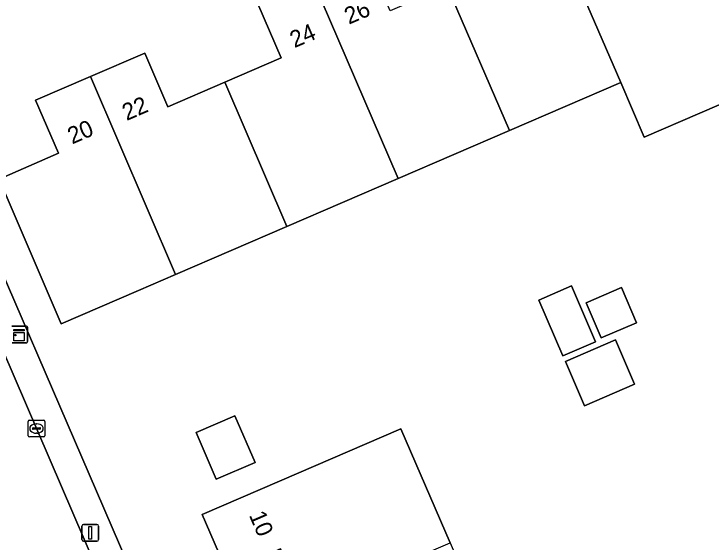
# Model space of a CAD drawing. Extents: x 157767 to 159172, y 387839 to 389425.
# Drawn here: x 158248.51 to 158289.92, y 388648.36 to 388679.73 of the extents above; entities that cross this region are included whole.
import ezdxf

# ---------------------------------------------------------------- set-up
doc = ezdxf.new("R2010")
doc.units = 0
for name, color, linetype in [('IMGEO_Erf', 7, 'Continuous'), ('IMGEO_Kast', 7, 'Continuous'), ('IMGEO_Kolk', 7, 'Continuous'), ('IMGEO_Lichtmast', 7, 'Continuous'), ('IMGEO_Pand', 7, 'Continuous'), ('IMGEO_Pand_nummerreeks', 7, 'Continuous'), ('IMGEO_Rijbaan_lokaal_open', 7, 'Continuous'), ('IMGEO_Voetpad_open', 7, 'Continuous')]:
    doc.layers.add(name, color=color, linetype=linetype)

msp = doc.modelspace()

# ---------------------------------------------------------------- linework, layer by layer
at = {"layer": 'IMGEO_Erf'}
for points in [[(158297.78, 388681.36), (158298.991, 388678.558), (158292.398, 388675.708), (158292.559, 388675.265), (158285.951, 388672.417), (158284.557, 388675.653), (158277.947, 388672.805), (158271.34, 388669.958), (158264.72, 388667.106), (158258.11, 388664.257), (158255.902, 388663.306), (158251.31, 388661.327), (158247.605, 388669.926), (158251.153, 388671.455), (158249.792, 388674.613), (158253.051, 388676.017), (158256.282, 388677.41), (158257.655, 388674.225), (158261.038, 388675.683), (158264.387, 388677.126), (158263.005, 388680.334)], [(158243.246, 388674.889), (158268.897, 388615.483)]]:
    msp.add_lwpolyline(points, dxfattribs=at)
for points in [[(158283.065, 388660.26), (158281.115, 388659.421), (158279.688, 388662.734), (158281.638, 388663.574)], [(158285.496, 388661.392), (158283.404, 388660.492), (158282.508, 388662.573), (158284.599, 388663.474)], [(158282.4, 388656.462), (158281.268, 388659.088), (158284.237, 388660.367), (158285.368, 388657.741)], [(158262.83, 388653.08), (158260.527, 388652.087), (158259.328, 388654.869), (158261.631, 388655.862)], [(158274.415, 388648.31), (158277.266, 388641.692), (158280.122, 388635.065), (158282.973, 388628.448), (158285.898, 388621.661), (158277.314, 388617.962), (158275.781, 388621.521), (158272.586, 388620.145), (158271.184, 388623.398), (158269.796, 388626.62), (158272.971, 388627.989), (158271.511, 388631.376), (158270.065, 388634.731), (158266.887, 388633.362), (158265.479, 388636.63), (158264.076, 388639.885), (158267.239, 388641.248), (158265.791, 388644.607), (158264.351, 388647.948), (158261.169, 388646.577), (158259.694, 388650), (158264.286, 388651.979), (158271.495, 388655.085)]]:
    msp.add_lwpolyline(points, close=True, dxfattribs=at)
at = {"layer": 'IMGEO_Kast'}
for p, q in [((158248.389, 388661.194), (158249.23, 388661.194)), ((158249.23, 388661.194), (158248.389, 388661.194)), ((158249.314, 388661.119), (158249.314, 388660.278)), ((158249.314, 388660.278), (158249.314, 388661.119)), ((158249.239, 388660.194), (158248.398, 388660.194)), ((158248.398, 388660.194), (158249.239, 388660.194))]:
    msp.add_line(p, q, dxfattribs=at)
for points in [[(158248.509, 388660.984), (158249.109, 388660.984), (158249.109, 388660.899), (158248.509, 388660.899), (158248.509, 388660.984)], [(158248.509, 388660.809), (158249.109, 388660.809), (158249.109, 388660.32), (158248.509, 388660.32), (158248.509, 388660.809)]]:
    msp.add_lwpolyline(points, dxfattribs=at)
msp.add_circle((158248.593, 388660.658), 0.0377, dxfattribs=at)
for centre, start, end in [((158249.236, 388661.116), 2.4484, 94.2845), ((158249.236, 388661.116), 2.4484, 94.2845), ((158249.236, 388660.272), 272.4484, 4.2845), ((158249.236, 388660.272), 272.4484, 4.2845)]:
    msp.add_arc(centre, 0.0779, start, end, dxfattribs=at)
at = {"layer": 'IMGEO_Kolk'}
for p, q in [((158249.346, 388654.677), (158249.346, 388655.529)), ((158249.421, 388655.603), (158250.273, 388655.603)), ((158250.347, 388655.529), (158250.347, 388654.677)), ((158249.605, 388655.097), (158249.605, 388655.109)), ((158249.648, 388655.146), (158250.046, 388655.146)), ((158249.834, 388655.383), (158249.859, 388655.383)), ((158250.089, 388655.109), (158250.089, 388655.097)), ((158250.043, 388655.06), (158249.645, 388655.06)), ((158249.857, 388654.823), (158249.832, 388654.823)), ((158250.273, 388654.603), (158249.421, 388654.603))]:
    msp.add_line(p, q, dxfattribs=at)
for points in [[(158249.346, 388654.677), (158249.346, 388655.529)], [(158249.421, 388655.603), (158250.273, 388655.603)], [(158250.347, 388655.529), (158250.347, 388654.677)], [(158250.273, 388654.603), (158249.421, 388654.603)]]:
    msp.add_lwpolyline(points, dxfattribs=at)
for centre, radius, start, end in [((158249.423, 388655.527), 0.0765, 91.552, 178.448), ((158249.423, 388655.527), 0.0765, 91.552, 178.448), ((158250.271, 388655.527), 0.0765, 1.552, 88.448), ((158250.271, 388655.527), 0.0765, 1.552, 88.448), ((158249.645, 388655.106), 0.0403, 85.8775, 175.7526), ((158249.642, 388655.096), 0.0366, 178.938, 274.7102), ((158250.046, 388655.103), 0.043, 264.8664, 352.4533), ((158250.05, 388655.108), 0.0386, 1.7309, 96.639), ((158249.423, 388654.679), 0.0765, 181.552, 268.448), ((158249.423, 388654.679), 0.0765, 181.552, 268.448), ((158250.271, 388654.679), 0.0765, 271.552, 358.448), ((158250.271, 388654.679), 0.0765, 271.552, 358.448)]:
    msp.add_arc(centre, radius, start, end, dxfattribs=at)
for centre, major_axis, ratio, start_param, end_param in [((158249.833, 388655.103), (-0.387, 0.002), 0.722429, 4.712389, 7.853982), ((158249.858, 388655.103), (-0.39, 0.002), 0.717154, 1.570796, 4.712389)]:
    msp.add_ellipse(centre, major_axis=major_axis, ratio=ratio, start_param=start_param, end_param=end_param, dxfattribs=at)
at = {"layer": 'IMGEO_Lichtmast'}
for p, q in [((158252.541, 388648.51), (158252.541, 388649.31)), ((158252.541, 388649.31), (158252.541, 388648.51)), ((158252.641, 388649.41), (158253.431, 388649.41)), ((158253.431, 388649.41), (158252.641, 388649.41)), ((158253.531, 388649.31), (158253.531, 388648.51)), ((158253.531, 388648.51), (158253.531, 388649.31)), ((158253.431, 388648.41), (158252.641, 388648.41)), ((158252.641, 388648.41), (158253.431, 388648.41))]:
    msp.add_line(p, q, dxfattribs=at)
msp.add_lwpolyline([(158252.961, 388649.285), (158253.111, 388649.285), (158253.111, 388648.535), (158252.961, 388648.535), (158252.961, 388649.285)], dxfattribs=at)
for centre, start, end in [((158252.641, 388649.31), 90, 180), ((158252.641, 388649.31), 90, 180), ((158253.431, 388649.31), 0, 90), ((158253.431, 388649.31), 360, 90), ((158252.641, 388648.51), 180, 270), ((158252.641, 388648.51), 180, 270), ((158253.431, 388648.51), 270, 0), ((158253.431, 388648.51), 270, 0)]:
    msp.add_arc(centre, 0.1, start, end, dxfattribs=at)
at = {"layer": 'IMGEO_Pand'}
for points in [[(158287.45, 388687.077), (158284.059, 388685.616), (158282.692, 388688.789), (158279.483, 388687.407), (158284.557, 388675.653), (158285.951, 388672.417), (158292.559, 388675.265), (158292.398, 388675.708), (158291.176, 388678.505)], [(158284.557, 388675.653), (158279.483, 388687.407), (158276.227, 388686.004), (158277.594, 388682.831), (158274.246, 388681.388), (158277.947, 388672.805)], [(158274.246, 388681.388), (158270.855, 388679.927), (158269.477, 388683.124), (158266.258, 388681.736), (158271.34, 388669.958), (158277.947, 388672.805)], [(158264.72, 388667.106), (158271.34, 388669.958), (158266.258, 388681.736), (158263.005, 388680.334), (158264.387, 388677.126), (158261.038, 388675.683)], [(158253.051, 388676.017), (158258.11, 388664.257), (158264.72, 388667.106), (158261.038, 388675.683), (158257.655, 388674.225), (158256.282, 388677.41)], [(158253.051, 388676.017), (158249.792, 388674.613), (158251.153, 388671.455), (158247.605, 388669.926), (158251.31, 388661.327), (158255.902, 388663.306), (158258.11, 388664.257)], [(158279.688, 388662.734), (158281.115, 388659.421), (158283.065, 388660.26), (158281.638, 388663.574)], [(158282.508, 388662.573), (158283.404, 388660.492), (158285.496, 388661.392), (158284.599, 388663.474)], [(158281.268, 388659.088), (158282.4, 388656.462), (158285.368, 388657.741), (158284.237, 388660.367)], [(158259.328, 388654.869), (158260.527, 388652.087), (158262.83, 388653.08), (158261.631, 388655.862)], [(158265.791, 388644.607), (158274.415, 388648.31), (158271.495, 388655.085), (158264.286, 388651.979), (158259.694, 388650), (158261.169, 388646.577), (158264.351, 388647.948)]]:
    msp.add_lwpolyline(points, close=True, dxfattribs=at)
at = {"layer": 'IMGEO_Rijbaan_lokaal_open'}
msp.add_lwpolyline([(158237.653, 388670.745), (158240.13, 388664.983), (158242.551, 388659.351), (158250.236, 388641.587), (158254.814, 388643.568), (158254.597, 388644.074), (158253.408, 388646.832), (158242.94, 388671.129)], dxfattribs=at)
at = {"layer": 'IMGEO_Voetpad_open'}
for points in [[(158268.897, 388615.483), (158243.246, 388674.889)], [(158241.696, 388673.826), (158242.94, 388671.129), (158253.408, 388646.832), (158253.868, 388647.029), (158255.056, 388644.271), (158254.597, 388644.074), (158254.814, 388643.568), (158255.862, 388641.136), (158257.761, 388636.73), (158258.22, 388636.927), (158260.616, 388631.365), (158260.157, 388631.168), (158263.468, 388623.483), (158263.928, 388623.68), (158266.318, 388618.131), (158265.858, 388617.934), (158267.408, 388614.337)]]:
    msp.add_lwpolyline(points, dxfattribs=at)

# ---------------------------------------------------------------- texts
at = {"layer": 'IMGEO_Pand_nummerreeks'}
for s, rotation, p in [('26', 23.3203, (158268.407, 388679.091)), ('24', 23.3203, (158265.171, 388677.696)), ('22', 23.3146, (158255.202, 388673.372)), ('20', 23.3146, (158251.963, 388671.977)), ('10', 293.3116, (158262.456, 388649.959))]:
    msp.add_text(s, height=1, rotation=rotation, dxfattribs=at).set_placement(p)

doc.saveas('drawing.dxf')
